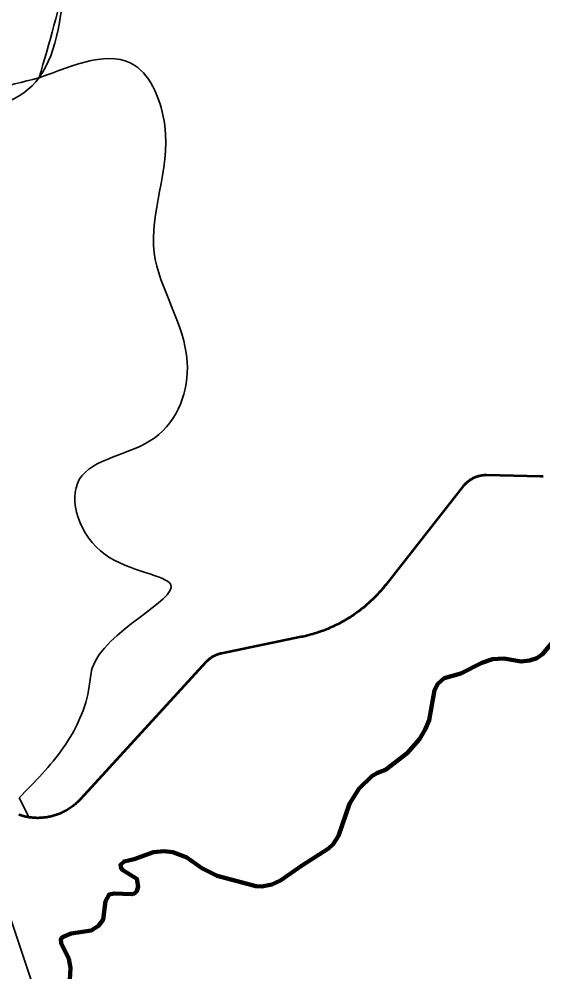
# Model space of a CAD drawing. Extents: x 553962 to 842807, y 8883888 to 9032388.
# Drawn here: x 629133 to 630946, y 8967489 to 8970787 of the extents above; entities that cross this region are included whole.
import ezdxf

# ---------------------------------------------------------------- set-up
doc = ezdxf.new("R2010")
doc.units = 0
doc.header["$LTSCALE"] = 150
for name, color, linetype, lineweight in [('20', 7, 'Continuous', 35), ('24', 7, 'Continuous', 25), ('40', 7, 'Continuous', 60), ('60', 7, 'Continuous', 53), ('9', 7, 'Continuous', 90)]:
    doc.layers.add(name, color=color, linetype=linetype, lineweight=lineweight)

msp = doc.modelspace()

# ---------------------------------------------------------------- linework, layer by layer
at = {"layer": '20'}
msp.add_line((629133, 8968091.5), (629167.6, 8968024.1), dxfattribs=at)
for points in [[(630259.2, 8968705.4), (630264.7, 8968708.6), (630270.1, 8968711.9), (630275.4, 8968715.2), (630280.8, 8968718.6), (630286.1, 8968722.1), (630291.3, 8968725.6), (630296.5, 8968729.2), (630301.6, 8968732.9), (630306.7, 8968736.7), (630311.8, 8968740.5), (630316.8, 8968744.3), (630321.8, 8968748.2), (630326.7, 8968752.2), (630331.5, 8968756.3), (630336.3, 8968760.4), (630341.1, 8968764.6), (630345.8, 8968768.8), (630350.4, 8968773.1), (630355, 8968777.5), (630359.5, 8968781.9), (630364, 8968786.3), (630368.4, 8968790.8), (630372.8, 8968795.4), (630377.1, 8968800.1), (630381.3, 8968804.8), (630385.5, 8968809.5), (630389.7, 8968814.3), (630393.7, 8968819.1), (630397.7, 8968824), (630401.7, 8968829), (630670, 8969170.1), (630670, 8969170.1), (630671.3, 8969171.7), (630673.1, 8969173.8), (630675, 8969176), (630677, 8969178), (630679, 8969180), (630681, 8969182), (630683.1, 8969183.8), (630685.3, 8969185.7), (630687.5, 8969187.4), (630689.8, 8969189.1), (630692.1, 8969190.8), (630694.4, 8969192.3), (630696.8, 8969193.8), (630699.3, 8969195.2), (630701.8, 8969196.6), (630704.3, 8969197.9), (630706.8, 8969199.1), (630709.4, 8969200.3), (630712, 8969201.3), (630714.7, 8969202.3), (630717.4, 8969203.2), (630720.1, 8969204.1), (630722.8, 8969204.9), (630725.5, 8969205.6), (630728.3, 8969206.2), (630731.1, 8969206.7), (630733.8, 8969207.2), (630736.7, 8969207.5), (630739.5, 8969207.8), (630742.3, 8969208.1), (630745.1, 8969208.2), (630747.9, 8969208.3), (630750.8, 8969208.2), (630750.8, 8969208.2), (630938.9, 8969204.2), (630938.9, 8969204.2), (630941.1, 8969204.1), (630943.9, 8969204), (630946.7, 8969203.7)], [(629167.6, 8968024.1), (629171.6, 8968023.5), (629175.5, 8968023.1), (629179.5, 8968022.7), (629183.5, 8968022.3), (629187.5, 8968022.1), (629191.5, 8968021.9), (629195.5, 8968021.8), (629199.5, 8968021.8), (629203.5, 8968021.9), (629207.5, 8968022.1), (629211.5, 8968022.3), (629215.5, 8968022.6), (629219.4, 8968023), (629223.4, 8968023.5), (629227.4, 8968024.1), (629231.3, 8968024.7), (629235.3, 8968025.4), (629239.2, 8968026.2), (629243.1, 8968027.1), (629247, 8968028), (629250.8, 8968029), (629254.7, 8968030.1), (629258.5, 8968031.3), (629262.3, 8968032.6), (629266.1, 8968033.9), (629269.8, 8968035.3), (629273.5, 8968036.8), (629277.2, 8968038.3), (629280.9, 8968040), (629284.5, 8968041.7), (629288.1, 8968043.5), (629291.6, 8968045.3), (629295.1, 8968047.2), (629298.6, 8968049.2), (629302, 8968051.2), (629305.4, 8968053.4), (629308.8, 8968055.6), (629312.1, 8968057.8), (629315.3, 8968060.1), (629318.6, 8968062.5), (629321.7, 8968065), (629324.8, 8968067.5), (629327.9, 8968070.1), (629330.9, 8968072.7), (629333.8, 8968075.4), (629336.8, 8968078.1), (629339.6, 8968081), (629342.4, 8968083.8), (629345.1, 8968086.8), (629779.6, 8968561.1), (629779.8, 8968561.4), (629781.8, 8968563.5), (629783.8, 8968565.5), (629785.8, 8968567.4), (629788, 8968569.3), (629790.1, 8968571.1), (629792.3, 8968572.8), (629794.6, 8968574.5), (629796.9, 8968576.2), (629799.3, 8968577.7), (629801.7, 8968579.2), (629804.1, 8968580.6), (629806.6, 8968582), (629809.1, 8968583.3), (629811.7, 8968584.5), (629814.3, 8968585.6), (629816.9, 8968586.7), (629819.5, 8968587.7), (629822.2, 8968588.6), (629824.9, 8968589.5), (629827.6, 8968590.2), (629830.4, 8968590.9), (629833.1, 8968591.5), (630109.5, 8968648.4), (630112.2, 8968648.9), (630118.4, 8968650.3), (630124.6, 8968651.7), (630130.7, 8968653.2), (630136.8, 8968654.8), (630142.9, 8968656.5), (630149, 8968658.2), (630155.1, 8968660), (630161.1, 8968661.9), (630167.1, 8968663.9), (630173.1, 8968665.9), (630179.1, 8968668), (630185, 8968670.2), (630190.9, 8968672.5), (630196.8, 8968674.8), (630202.6, 8968677.2), (630208.4, 8968679.7), (630214.2, 8968682.3), (630220, 8968684.9), (630225.7, 8968687.6), (630231.4, 8968690.4), (630237, 8968693.3), (630242.6, 8968696.2), (630248.2, 8968699.2), (630253.7, 8968702.3), (630259.2, 8968705.4)]]:
    msp.add_lwpolyline(points, dxfattribs=at)
for points in [[(626831.7, 8967554.9), (626704.8, 8967851.2), (626789.7, 8967984.3), (627064.1, 8968156.3), (627105.7, 8968496.6), (627116.8, 8968810.1), (627147.3, 8969160.4), (627144.5, 8969293.5), (626986.5, 8969681.8), (627252.6, 8969975.9), (627563.1, 8970088.5), (628010.5, 8970196.7), (628539.9, 8970393.6), (629202.4, 8970585), (629296.7, 8970950.3), (629376.5, 8971221.3), (629459.7, 8971326.7), (629639.9, 8971726.1), (629802, 8972002.4), (630215.1, 8972274.2), (630395.2, 8972450.4), (630650.2, 8972819.3), (630661.3, 8972842.9), (630794.4, 8973264.5), (630921.9, 8973614), (630719.5, 8973858.1), (630611.4, 8973963.5), (630611.4, 8974007.8)], [(626831.7, 8967554.9), (626704.8, 8967851.2), (626789.7, 8967984.3), (627064.1, 8968156.3), (627105.7, 8968496.6), (627116.8, 8968810.1), (627147.3, 8969160.4), (627144.5, 8969293.5), (626986.5, 8969681.8), (627252.6, 8969975.9), (627563.1, 8970088.5), (628010.5, 8970196.7), (628539.9, 8970393.6), (629202.4, 8970585), (629296.7, 8970950.3), (629376.5, 8971221.3), (629459.7, 8971326.7), (629639.9, 8971726.1), (629802, 8972002.4), (630215.1, 8972274.2), (630395.2, 8972450.4), (630650.2, 8972819.3), (630661.3, 8972842.9), (630794.4, 8973264.5), (630921.9, 8973614), (630719.5, 8973858.1), (630611.4, 8973963.5), (630611.4, 8974007.8)], [(626831.7, 8967554.9), (626704.8, 8967851.2), (626789.7, 8967984.3), (627064.1, 8968156.3), (627105.7, 8968496.6), (627116.8, 8968810.1), (627147.3, 8969160.4), (627144.5, 8969293.5), (626986.5, 8969681.8), (627252.6, 8969975.9), (627563.1, 8970088.5), (628010.5, 8970196.7), (628539.9, 8970393.6), (629202.4, 8970585), (629296.7, 8970950.3), (629376.5, 8971221.3), (629459.7, 8971326.7), (629639.9, 8971726.1), (629802, 8972002.4), (630215.1, 8972274.2), (630395.2, 8972450.4), (630650.2, 8972819.3), (630661.3, 8972842.9), (630794.4, 8973264.5), (630921.9, 8973614), (630719.5, 8973858.1), (630611.4, 8973963.5), (630611.4, 8974007.8)], [(630611.4, 8974007.8), (630611.4, 8973963.5), (630719.5, 8973858.1), (630921.9, 8973614), (630794.4, 8973264.5), (630661.3, 8972842.9), (630650.2, 8972819.3), (630395.2, 8972450.4), (630215.1, 8972274.2), (629802, 8972002.4), (629639.9, 8971726.1), (629459.7, 8971326.7), (629376.5, 8971221.3), (629296.7, 8970950.3), (629202.5, 8970585.1)], [(629200.4, 8970582.3), (629533.1, 8970627.2), (629637.2, 8970418.9), (629600.5, 8969977.8), (629714.7, 8969599.4), (629602.5, 8969338), (629341.2, 8969193), (629431.1, 8968933.6), (629657.6, 8968830.1), (629386.2, 8968540.1), (629375.9, 8968477.6), (629286.1, 8968265.2), (629133, 8968091.5)], [(629200.4, 8970582.3), (629533.1, 8970627.2), (629637.2, 8970418.9), (629600.5, 8969977.8), (629714.7, 8969599.4), (629602.5, 8969338), (629341.2, 8969193), (629431.1, 8968933.6), (629657.6, 8968830.1), (629386.2, 8968540.1), (629375.9, 8968477.6), (629286.1, 8968265.2), (629133, 8968091.5)], [(629200.4, 8970582.3), (629533.1, 8970627.2), (629637.2, 8970418.9), (629600.5, 8969977.8), (629714.7, 8969599.4), (629602.5, 8969338), (629341.2, 8969193), (629431.1, 8968933.6), (629657.6, 8968830.1), (629386.2, 8968540.1), (629375.9, 8968477.6), (629286.1, 8968265.2), (629133, 8968091.5)], [(628000, 8970193.4), (628010.5, 8970196.7), (628539.9, 8970393.6), (629201.7, 8970584)]]:
    msp.add_spline(points, degree=3, dxfattribs=at)
at = {"layer": '24'}
msp.add_lwpolyline([(631019.8, 8968680.4), (630944.5, 8968589.2), (630924.7, 8968575.1), (630898.9, 8968567.1), (630870.7, 8968563), (630810.1, 8968573.9), (630771.4, 8968571.9), (630733.8, 8968558.8), (630662, 8968521.6), (630604.2, 8968505.5), (630582.5, 8968486.4), (630570.5, 8968464.4), (630552, 8968360.2), (630538.6, 8968328.1), (630519, 8968295), (630475.5, 8968245.9), (630400.9, 8968188.7), (630373.3, 8968178.6), (630353.6, 8968166.6), (630308.6, 8968122.4), (630276.4, 8968071.3), (630238.3, 8967960.1), (630219.6, 8967931), (630204, 8967915.9), (630110, 8967856.7), (630037.7, 8967805.5), (630008, 8967791.4), (629973.1, 8967784.4), (629952.7, 8967785.3), (629818.6, 8967822.2), (629765.8, 8967848.1), (629713, 8967885.1), (629664.5, 8967904.1), (629633.8, 8967907), (629598, 8967904), (629531.5, 8967879.8), (629496.2, 8967871.8), (629483.7, 8967859.7), (629486.2, 8967847.7), (629492.6, 8967840.7), (629540.7, 8967810.7), (629545.3, 8967784.7), (629540.8, 8967768.7), (629532.8, 8967760.6), (629522.4, 8967757.6), (629462.2, 8967760.5), (629444.6, 8967756.5), (629432.2, 8967733.4), (629423.8, 8967670.3), (629408.2, 8967648.3), (629382.3, 8967632.2), (629313.2, 8967622.1), (629285.3, 8967611), (629277.8, 8967603), (629278.1, 8967588), (629305.3, 8967533.9), (629310.7, 8967502.9), (629308.8, 8967461.8)], dxfattribs=at)
at = {"layer": '40', "lineweight": 35}
msp.add_lwpolyline([(628858.2, 8968408.5), (629510.1, 8966451.6), (631620.9, 8966451.6)], dxfattribs=at)
at = {"layer": '60'}
for points in [[(630946.7, 8969203.7), (630943.9, 8969204), (630941.1, 8969204.1), (630938.9, 8969204.2), (630938.9, 8969204.2), (630750.8, 8969208.2), (630750.8, 8969208.2), (630747.9, 8969208.3), (630745.1, 8969208.2), (630742.3, 8969208.1), (630739.5, 8969207.8), (630736.7, 8969207.5), (630733.8, 8969207.2), (630731.1, 8969206.7), (630728.3, 8969206.2), (630725.5, 8969205.6), (630722.8, 8969204.9), (630720.1, 8969204.1), (630717.4, 8969203.2), (630714.7, 8969202.3), (630712, 8969201.3), (630709.4, 8969200.3), (630706.8, 8969199.1), (630704.3, 8969197.9), (630701.8, 8969196.6), (630699.3, 8969195.2), (630696.8, 8969193.8), (630694.4, 8969192.3), (630692.1, 8969190.8), (630689.8, 8969189.1), (630687.5, 8969187.4), (630685.3, 8969185.7), (630683.1, 8969183.8), (630681, 8969182), (630679, 8969180), (630677, 8969178), (630675, 8969176), (630673.1, 8969173.8), (630671.3, 8969171.7), (630670, 8969170.1), (630670, 8969170.1), (630401.7, 8968829), (630397.7, 8968824), (630393.7, 8968819.1), (630389.7, 8968814.3), (630385.5, 8968809.5), (630381.3, 8968804.8), (630377.1, 8968800.1), (630372.8, 8968795.4), (630368.4, 8968790.8), (630364, 8968786.3), (630359.5, 8968781.9), (630355, 8968777.5), (630350.4, 8968773.1), (630345.8, 8968768.8), (630341.1, 8968764.6), (630336.3, 8968760.4), (630331.5, 8968756.3), (630326.7, 8968752.2), (630321.8, 8968748.2), (630316.8, 8968744.3), (630311.8, 8968740.5), (630306.7, 8968736.7), (630301.6, 8968732.9), (630296.5, 8968729.2), (630291.3, 8968725.6), (630286.1, 8968722.1), (630280.8, 8968718.6), (630275.4, 8968715.2), (630270.1, 8968711.9), (630264.7, 8968708.6), (630259.2, 8968705.4)], [(630259.2, 8968705.4), (630253.7, 8968702.3), (630248.2, 8968699.2), (630242.6, 8968696.2), (630237, 8968693.3), (630231.4, 8968690.4), (630225.7, 8968687.6), (630220, 8968684.9), (630214.2, 8968682.3), (630208.4, 8968679.7), (630202.6, 8968677.2), (630196.8, 8968674.8), (630190.9, 8968672.5), (630185, 8968670.2), (630179.1, 8968668), (630173.1, 8968665.9), (630167.1, 8968663.9), (630161.1, 8968661.9), (630155.1, 8968660), (630149, 8968658.2), (630142.9, 8968656.5), (630136.8, 8968654.8), (630130.7, 8968653.2), (630124.6, 8968651.7), (630118.4, 8968650.3), (630112.2, 8968648.9), (630109.5, 8968648.4), (629833.1, 8968591.5), (629830.4, 8968590.9), (629827.6, 8968590.2), (629824.9, 8968589.5), (629822.2, 8968588.6), (629819.5, 8968587.7), (629816.9, 8968586.7), (629814.3, 8968585.6), (629811.7, 8968584.5), (629809.1, 8968583.3), (629806.6, 8968582), (629804.1, 8968580.6), (629801.7, 8968579.2), (629799.3, 8968577.7), (629796.9, 8968576.2), (629794.6, 8968574.5), (629792.3, 8968572.8), (629790.1, 8968571.1), (629788, 8968569.3), (629785.8, 8968567.4), (629783.8, 8968565.5), (629781.8, 8968563.5), (629779.8, 8968561.4), (629779.6, 8968561.1), (629345.1, 8968086.8), (629342.4, 8968083.8), (629339.6, 8968081), (629336.8, 8968078.1), (629333.8, 8968075.4), (629330.9, 8968072.7), (629327.9, 8968070.1), (629324.8, 8968067.5), (629321.7, 8968065), (629318.6, 8968062.5), (629315.3, 8968060.1), (629312.1, 8968057.8), (629308.8, 8968055.6), (629305.4, 8968053.4), (629302, 8968051.2), (629298.6, 8968049.2), (629295.1, 8968047.2), (629291.6, 8968045.3), (629288.1, 8968043.5), (629284.5, 8968041.7), (629280.9, 8968040), (629277.2, 8968038.3), (629273.5, 8968036.8), (629269.8, 8968035.3), (629266.1, 8968033.9), (629262.3, 8968032.6), (629258.5, 8968031.3), (629254.7, 8968030.1), (629250.8, 8968029), (629247, 8968028), (629243.1, 8968027.1), (629239.2, 8968026.2), (629235.3, 8968025.4), (629231.3, 8968024.7), (629227.4, 8968024.1), (629223.4, 8968023.5), (629219.4, 8968023), (629215.5, 8968022.6), (629211.5, 8968022.3), (629207.5, 8968022.1), (629203.5, 8968021.9), (629199.5, 8968021.8), (629195.5, 8968021.8), (629191.5, 8968021.9), (629187.5, 8968022.1), (629183.5, 8968022.3), (629179.5, 8968022.7), (629175.5, 8968023.1), (629171.6, 8968023.5), (629167.6, 8968024.1)], [(629167.6, 8968024.1), (629163.7, 8968024.7), (629159.7, 8968025.5), (629155.8, 8968026.2), (629151.9, 8968027.1), (629148, 8968028.1), (629144.1, 8968029.1), (629140.3, 8968030.2), (629136.5, 8968031.4), (629132.7, 8968032.7)]]:
    msp.add_lwpolyline(points, dxfattribs=at)
at = {"layer": '9'}
msp.add_lwpolyline([(631019.8, 8968680.4), (630944.5, 8968589.2), (630924.7, 8968575.1), (630898.9, 8968567.1), (630870.7, 8968563), (630810.1, 8968573.9), (630771.4, 8968571.9), (630733.8, 8968558.8), (630662, 8968521.6), (630604.2, 8968505.5), (630582.5, 8968486.4), (630570.5, 8968464.4), (630552, 8968360.2), (630538.6, 8968328.1), (630519, 8968295), (630475.5, 8968245.9), (630400.9, 8968188.7), (630373.3, 8968178.6), (630353.6, 8968166.6), (630308.6, 8968122.4), (630276.4, 8968071.3), (630238.3, 8967960.1), (630219.6, 8967931), (630204, 8967915.9), (630110, 8967856.7), (630037.7, 8967805.5), (630008, 8967791.4), (629973.1, 8967784.4), (629952.7, 8967785.3), (629818.6, 8967822.2), (629765.8, 8967848.1), (629713, 8967885.1), (629664.5, 8967904.1), (629633.8, 8967907), (629598, 8967904), (629531.5, 8967879.8), (629496.2, 8967871.8), (629483.7, 8967859.7), (629486.2, 8967847.7), (629492.6, 8967840.7), (629540.7, 8967810.7), (629545.3, 8967784.7), (629540.8, 8967768.7), (629532.8, 8967760.6), (629522.4, 8967757.6), (629462.2, 8967760.5), (629444.6, 8967756.5), (629432.2, 8967733.4), (629423.8, 8967670.3), (629408.2, 8967648.3), (629382.3, 8967632.2), (629313.2, 8967622.1), (629285.3, 8967611), (629277.8, 8967603), (629278.1, 8967588), (629305.3, 8967533.9), (629310.7, 8967502.9), (629308.8, 8967461.8)], dxfattribs=at)

doc.saveas('drawing.dxf')
